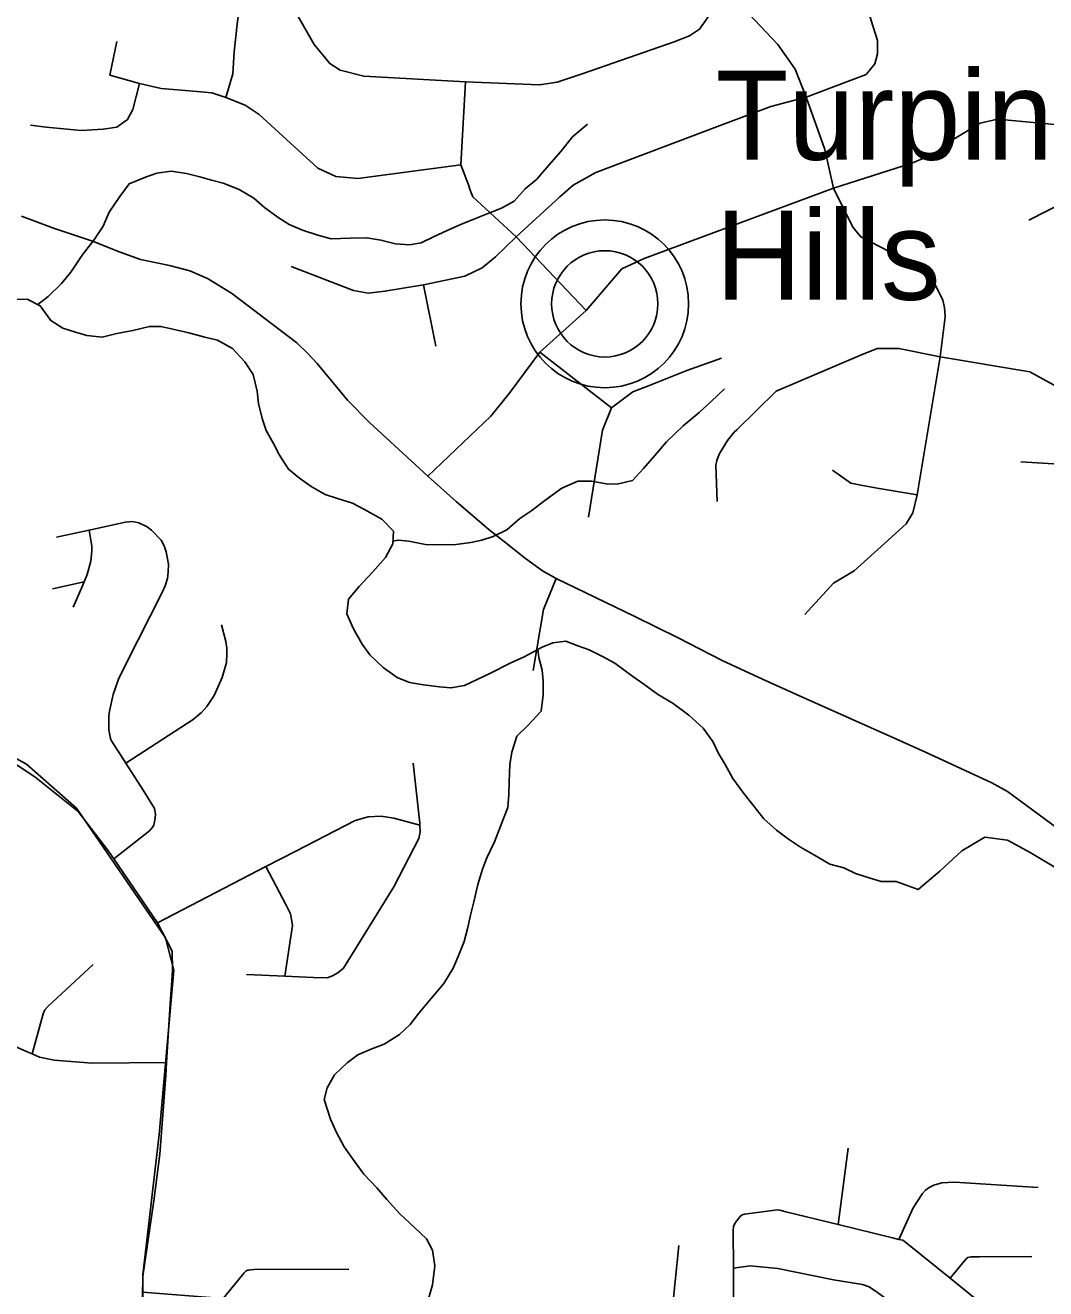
# Model space of a CAD drawing. Extents: x 0 to 34, y 0 to 22.
# Drawn here: x 3.666 to 4.119, y 16.654 to 17.214 of the extents above; entities that cross this region are included whole.
import ezdxf

# ---------------------------------------------------------------- set-up
doc = ezdxf.new("R2010")
doc.units = 0
for name, color, linetype in [('GM_X_City_Street', 7, 'Continuous'), ('GM_X_County_Road', 7, 'Continuous'), ('GM_X_Minor_River', 7, 'Continuous'), ('GM_X_Rail_Line', 7, 'Continuous'), ('GM_X_State_Route', 7, 'Continuous'), ('GM_X_Township_Road', 7, 'Continuous'), ('GM_X_Unincorporated', 7, 'Continuous'), ('GM_X_Unincorporated_Location', 7, 'Continuous'), ('GM_X_Unincorporated_Text', 7, 'Continuous')]:
    doc.layers.add(name, color=color, linetype=linetype)

msp = doc.modelspace()

# ---------------------------------------------------------------- linework, layer by layer
at = {"layer": 'GM_X_City_Street'}
for p, q in [((3.67829, 16.96444), (3.69237, 16.96764)), ((4.02687, 16.68252), (4.03127, 16.71636)), ((3.9516, 16.62772), (3.95615, 16.67329))]:
    msp.add_line(p, q, dxfattribs=at)
for points in [[(3.70552, 16.8448), (3.72138, 16.85716), (3.72284, 16.85888), (3.72327, 16.85965), (3.72378, 16.86188), (3.72396, 16.86446), (3.72387, 16.86541), (3.72361, 16.86703), (3.71862, 16.87526), (3.71093, 16.88719), (3.70455, 16.89709), (3.70427, 16.89768), (3.70389, 16.89866), (3.7037, 16.89979), (3.70339, 16.90194), (3.70339, 16.90821), (3.70361, 16.91019), (3.70524, 16.91757), (3.70761, 16.92436), (3.71094, 16.93133), (3.72694, 16.96278), (3.72825, 16.96574), (3.7293, 16.969), (3.72971, 16.97184), (3.72978, 16.97544), (3.72873, 16.98096), (3.72782, 16.98357), (3.72653, 16.98611), (3.72224, 16.99054), (3.72033, 16.99197), (3.71663, 16.99368), (3.71529, 16.99406), (3.71347, 16.99431), (3.71214, 16.99425), (3.71066, 16.99407), (3.69457, 16.99054), (3.68015, 16.98736)], [(3.69457, 16.99054), (3.69581, 16.98334), (3.69581, 16.98129), (3.69533, 16.97671), (3.69373, 16.97085), (3.69237, 16.96764), (3.69117, 16.96482), (3.68745, 16.95634)], [(3.71093, 16.88719), (3.74067, 16.90646), (3.74351, 16.90887), (3.74437, 16.90967), (3.74679, 16.91232), (3.74998, 16.91714), (3.75365, 16.9252), (3.75545, 16.93181), (3.75573, 16.93574), (3.75563, 16.93821), (3.75521, 16.94111), (3.75324, 16.94854)], [(3.76435, 16.79339), (3.7814, 16.79269), (3.79416, 16.79217), (3.80013, 16.79192), (3.8026, 16.79283), (3.8049, 16.79412), (3.80739, 16.79618), (3.82971, 16.83227), (3.84083, 16.85373), (3.84144, 16.85676), (3.84134, 16.85962), (3.84131, 16.86056), (3.8383, 16.88716)], [(3.72497, 16.81639), (3.77303, 16.84128), (3.78627, 16.84813), (3.81254, 16.86174), (3.81843, 16.86336), (3.82412, 16.86365), (3.82979, 16.86281), (3.84134, 16.85962)], [(3.77303, 16.84128), (3.78205, 16.82424), (3.78389, 16.82042), (3.78442, 16.81795), (3.78476, 16.8151), (3.7814, 16.79269)], [(3.66932, 16.75819), (3.67413, 16.77594), (3.67494, 16.77781), (3.67637, 16.77938), (3.69643, 16.79781)], [(3.65879, 16.76289), (3.66707, 16.75916), (3.66932, 16.75819), (3.67252, 16.75681), (3.67913, 16.75538), (3.69597, 16.75418), (3.72892, 16.75441)], [(4.05376, 16.67599), (4.06016, 16.6899), (4.0643, 16.69627), (4.0656, 16.69777), (4.06722, 16.69891), (4.06923, 16.69998), (4.07285, 16.70105), (4.07853, 16.70133), (4.11559, 16.69899)], [(4.09236, 16.64594), (4.07653, 16.65873), (4.05762, 16.67402), (4.05557, 16.67557), (4.05376, 16.67599), (4.05096, 16.67665), (4.02687, 16.68252), (4.00361, 16.68819), (4.00094, 16.68894), (3.99995, 16.68903), (3.98534, 16.6872), (3.98427, 16.6868), (3.98343, 16.68609), (3.98111, 16.68329), (3.98042, 16.68167), (3.9803, 16.67989), (3.98038, 16.6632), (3.98046, 16.64483)], [(3.98038, 16.6632), (3.9878, 16.66422), (4.00008, 16.66307), (4.0248, 16.65809), (4.03763, 16.65598), (4.04064, 16.65498), (4.04438, 16.65245), (4.08668, 16.62141)], [(4.07653, 16.65873), (4.08363, 16.66732), (4.08444, 16.6679), (4.08573, 16.66823), (4.08953, 16.66828), (4.1128, 16.66834)], [(3.71827, 16.65255), (3.75212, 16.6499), (3.75406, 16.64975), (3.76332, 16.66119), (3.76409, 16.66194), (3.76447, 16.6622), (3.76492, 16.66233), (3.7654, 16.66238), (3.76637, 16.66247), (3.7676, 16.66255), (3.80974, 16.66278)]]:
    msp.add_lwpolyline(points, dxfattribs=at)
at = {"layer": 'GM_X_County_Road'}
msp.add_lwpolyline([(3.66458, 17.12979), (3.67872, 17.12436), (3.69615, 17.11869), (3.7084, 17.11376), (3.71744, 17.11047), (3.73027, 17.10792), (3.73931, 17.10546), (3.74712, 17.10217), (3.7578, 17.09559), (3.78666, 17.07356), (3.79163, 17.06879), (3.7957, 17.06435), (3.80918, 17.04808), (3.81896, 17.03821), (3.84486, 17.01438), (3.85735, 17.00328), (3.87206, 16.9907), (3.87815, 16.98585), (3.88809, 16.97796), (3.89574, 16.97245), (3.90174, 16.969), (3.93659, 16.95223), (3.95587, 16.94269), (3.97547, 16.93275), (3.99335, 16.92436), (4.0114, 16.91631), (4.05242, 16.89798), (4.06565, 16.89206), (4.095, 16.87849), (4.10198, 16.87463), (4.12664, 16.85638)], dxfattribs=at)
at = {"layer": 'GM_X_Minor_River'}
for points in [[(3.67187, 17.09052), (3.67638, 17.09412), (3.68235, 17.09992), (3.68642, 17.10498), (3.69147, 17.1125), (3.69669, 17.11907), (3.70078, 17.12527), (3.70353, 17.1315), (3.70819, 17.13845), (3.71227, 17.14409), (3.71952, 17.14701), (3.72468, 17.14883), (3.73095, 17.14968), (3.73777, 17.14862), (3.74363, 17.1472), (3.74892, 17.14579), (3.75402, 17.14438), (3.76119, 17.14161), (3.76758, 17.13771), (3.77245, 17.13364), (3.77845, 17.12918), (3.78333, 17.12607), (3.78918, 17.12351), (3.79597, 17.12131), (3.80202, 17.1197), (3.81037, 17.11994), (3.81778, 17.12021), (3.82402, 17.11916), (3.83045, 17.11754), (3.8367, 17.11706), (3.84184, 17.11793), (3.84758, 17.12069), (3.85503, 17.12418), (3.85981, 17.1262), (3.86592, 17.12876), (3.8726, 17.13131), (3.87757, 17.13333), (3.88312, 17.13647), (3.88795, 17.1419), (3.89314, 17.14619), (3.89855, 17.15237), (3.90377, 17.15837), (3.90899, 17.16493), (3.91572, 17.17053)], [(4.05254, 16.83471), (4.04594, 16.83476), (4.04103, 16.83617), (4.03461, 16.83817), (4.02934, 16.84072), (4.0231, 16.84234), (4.01634, 16.84643), (4.01013, 16.84995), (4.00487, 16.85345), (3.99943, 16.85752), (3.99382, 16.86255), (3.98898, 16.8687), (3.98507, 16.8737), (3.98006, 16.88043), (3.97674, 16.88656), (3.97359, 16.89174), (3.9712, 16.89671), (3.96693, 16.90267), (3.96057, 16.90847), (3.95363, 16.9137), (3.94667, 16.9178), (3.94067, 16.92226), (3.93579, 16.92557), (3.92773, 16.93158), (3.92227, 16.93452), (3.91643, 16.93746), (3.91134, 16.93925), (3.90605, 16.94123), (3.90035, 16.94056), (3.89558, 16.93854), (3.88754, 16.9343), (3.88142, 16.93155), (3.87263, 16.92713), (3.86115, 16.92161), (3.85507, 16.92057), (3.84995, 16.92103), (3.84294, 16.9219), (3.8367, 16.92294), (3.83123, 16.92512), (3.82504, 16.92958), (3.81905, 16.93519), (3.81571, 16.93999), (3.81183, 16.9467), (3.8089, 16.95339), (3.80957, 16.95984), (3.8144, 16.96546), (3.82039, 16.97201), (3.82599, 16.97838), (3.82931, 16.98441), (3.82959, 16.9901), (3.82436, 16.99531), (3.81646, 16.99981), (3.81138, 17.00254), (3.80477, 17.00455), (3.79929, 17.00634), (3.79309, 17.00986), (3.78783, 17.01355), (3.78296, 17.01762), (3.77907, 17.02375), (3.77631, 17.02893), (3.77317, 17.03467), (3.77136, 17.04002), (3.76975, 17.04669), (3.76908, 17.05221), (3.7673, 17.05946), (3.76359, 17.06522), (3.75818, 17.071), (3.7516, 17.07471), (3.74593, 17.07613), (3.73874, 17.07795), (3.73175, 17.07958), (3.72645, 17.0808), (3.72133, 17.08088), (3.7139, 17.0791), (3.70686, 17.07769), (3.70038, 17.07608), (3.69356, 17.07676), (3.68847, 17.07836), (3.68299, 17.08015), (3.67754, 17.08347), (3.6729, 17.09), (3.66706, 17.09294), (3.66232, 17.09282)], [(3.82937, 16.98555), (3.83161, 16.98608), (3.83635, 16.98563), (3.84373, 16.98418), (3.85625, 16.98399), (3.86386, 16.98501), (3.86881, 16.98607), (3.87377, 16.9877), (3.87988, 16.99065), (3.88566, 16.99568), (3.89102, 16.99921), (3.89679, 17.00368), (3.90427, 17.00907), (3.91134, 17.01218), (3.91742, 17.01228), (3.92404, 17.01104), (3.92878, 17.01096), (3.93564, 17.01256), (3.94046, 17.01781), (3.94549, 17.02362), (3.9507, 17.02961), (3.95803, 17.03671), (3.96514, 17.04268), (3.97053, 17.04754), (3.9765, 17.05314)], [(3.89364, 16.93752), (3.89411, 16.93396), (3.89554, 16.92843), (3.89603, 16.92368), (3.89593, 16.91742), (3.89505, 16.91022), (3.88906, 16.90367), (3.88425, 16.89919), (3.88204, 16.89201), (3.8812, 16.88652), (3.88088, 16.87893), (3.88079, 16.87324), (3.88032, 16.86755), (3.87834, 16.86265), (3.87438, 16.85227), (3.87104, 16.84511), (3.86906, 16.84021), (3.86705, 16.83341), (3.86522, 16.82566), (3.8638, 16.81979), (3.86237, 16.81374), (3.86095, 16.80807), (3.85858, 16.80222), (3.85601, 16.79619), (3.85192, 16.78942), (3.84631, 16.78287), (3.84089, 16.77631), (3.83701, 16.77125), (3.8322, 16.76677), (3.82548, 16.76251), (3.81995, 16.76052), (3.81383, 16.75777), (3.80903, 16.75424), (3.80344, 16.74901), (3.80012, 16.74318), (3.7989, 16.73808), (3.8016, 16.7293), (3.80435, 16.72337), (3.80767, 16.71705), (3.81249, 16.71033), (3.81639, 16.70495), (3.82218, 16.69879), (3.82665, 16.69359), (3.83243, 16.68723), (3.83897, 16.68124), (3.84421, 16.67622), (3.84697, 16.67124), (3.848, 16.6642), (3.84691, 16.65587), (3.8449, 16.6485)], [(4.05254, 16.83471), (4.06242, 16.83113), (4.07196, 16.83931), (4.08166, 16.84826), (4.09193, 16.85434), (4.10201, 16.85301), (4.11209, 16.8475), (4.12274, 16.84122)]]:
    msp.add_lwpolyline(points, dxfattribs=at)
at = {"layer": 'GM_X_Rail_Line'}
msp.add_lwpolyline([(3.71876, 16.58809), (3.71835, 16.66026), (3.72571, 16.72243), (3.73218, 16.79532), (3.72852, 16.80966), (3.68903, 16.86715), (3.66682, 16.88675), (3.63974, 16.90141)], dxfattribs=at)
at = {"layer": 'GM_X_State_Route'}
for points in [[(3.53504, 16.92584), (3.53989, 16.92277), (3.55469, 16.9172), (3.57988, 16.91055), (3.60895, 16.90702), (3.61936, 16.90632), (3.62766, 16.90531), (3.62848, 16.90503), (3.63985, 16.90115), (3.6705, 16.88105), (3.68973, 16.86566), (3.70322, 16.84817), (3.70552, 16.8448), (3.72497, 16.81639), (3.7289, 16.80868), (3.7314, 16.80386), (3.73152, 16.79532), (3.73109, 16.7885)], [(3.73109, 16.7885), (3.73072, 16.78266), (3.72892, 16.75441), (3.72856, 16.74872), (3.72596, 16.71369), (3.72323, 16.69309), (3.7184, 16.65965), (3.71837, 16.65762)], [(3.71837, 16.65762), (3.71827, 16.65255), (3.71826, 16.65187), (3.71817, 16.64743), (3.71811, 16.6441), (3.71852, 16.61654), (3.71891, 16.58998), (3.71957, 16.54556)]]:
    msp.add_lwpolyline(points, dxfattribs=at)
at = {"layer": 'GM_X_Township_Road'}
for p, q in [((3.84289, 17.09937), (3.84845, 17.07208)), ((3.89446, 17.06942), (3.92638, 17.0447))]:
    msp.add_line(p, q, dxfattribs=at)
for points in [[(4.01267, 17.18249), (4.03927, 17.1926), (4.04305, 17.1973), (4.04429, 17.20177), (4.04429, 17.20763), (4.04151, 17.21657), (4.03642, 17.23461), (4.07466, 17.24711), (4.08299, 17.25759)], [(3.97478, 17.22895), (3.96891, 17.21764), (3.96537, 17.2127), (3.96098, 17.20966), (3.95408, 17.20712), (3.91373, 17.19296), (3.90221, 17.18912), (3.89441, 17.18793), (3.8616, 17.18926), (3.81648, 17.1919), (3.8059, 17.19455), (3.80136, 17.1974), (3.79439, 17.20593), (3.7879, 17.21731), (3.77857, 17.23392), (3.77533, 17.23689), (3.76978, 17.24932)], [(3.75528, 17.18244), (3.7584, 17.19283), (3.75893, 17.20262), (3.76025, 17.21492), (3.76171, 17.22617), (3.76568, 17.23133), (3.77071, 17.23477), (3.77533, 17.23689)], [(3.98471, 17.22207), (4.00003, 17.20593), (4.00774, 17.19498), (4.01267, 17.18249), (4.021, 17.15936), (4.0248, 17.14219), (4.03341, 17.12485), (4.03685, 17.12055), (4.06267, 17.10731), (4.06882, 17.10156), (4.07324, 17.09245), (4.07404, 17.08918), (4.07437, 17.08517), (4.07209, 17.06738), (4.06184, 17.00612), (4.06003, 16.99824), (4.057, 16.9933), (4.04748, 16.98465)], [(3.85943, 17.15245), (3.81383, 17.14645), (3.80399, 17.14741), (3.79601, 17.15107), (3.77008, 17.17481), (3.7638, 17.179), (3.75528, 17.18244), (3.74894, 17.18448), (3.74255, 17.18508), (3.7266, 17.18637), (3.71693, 17.18857), (3.70382, 17.19229), (3.70686, 17.20721)], [(4.1114, 17.12797), (4.12687, 17.1358), (4.13209, 17.14089), (4.14319, 17.1564), (4.14836, 17.16541), (4.14561, 17.17833), (4.15676, 17.19756)], [(3.71693, 17.18857), (3.71394, 17.1771), (3.71164, 17.17261), (3.7068, 17.16928), (3.70087, 17.16833), (3.691, 17.16773), (3.67555, 17.16922), (3.66857, 17.17007)], [(3.91501, 17.08796), (3.88406, 17.12065), (3.86476, 17.13838), (3.86359, 17.14122), (3.86282, 17.14364), (3.85943, 17.15245), (3.8616, 17.18926)], [(3.78415, 17.1075), (3.81189, 17.09675), (3.81837, 17.09567), (3.82577, 17.09644), (3.84289, 17.09937), (3.86124, 17.10308), (3.86895, 17.10678), (3.87481, 17.11171), (3.88406, 17.12065), (3.90334, 17.13839), (3.90935, 17.14348), (3.91938, 17.14918), (3.97335, 17.16954), (3.99694, 17.17833), (4.01267, 17.18249)], [(3.84486, 17.01438), (3.87272, 17.04101), (3.88088, 17.05106), (3.89446, 17.06942), (3.91501, 17.08796), (3.93094, 17.10637), (3.94087, 17.11091), (4.0248, 17.14219), (4.05959, 17.15319), (4.07149, 17.15828), (4.07831, 17.16403), (4.0898, 17.17093), (4.09758, 17.17272), (4.12292, 17.17045), (4.12888, 17.16777), (4.14319, 17.1564), (4.15028, 17.15317), (4.15577, 17.15025), (4.16378, 17.14993), (4.17383, 17.15092), (4.18, 17.15202), (4.18171, 17.13709), (4.17985, 17.12695), (4.17547, 17.11693)], [(4.10788, 17.02076), (4.13209, 17.01929), (4.139, 17.0207), (4.15004, 17.03414), (4.16313, 17.04885), (4.17176, 17.05975), (4.17283, 17.06414), (4.17187, 17.06894), (4.16895, 17.07239), (4.16507, 17.0742), (4.14152, 17.08196)], [(3.97313, 17.00324), (3.97266, 17.01937), (3.97305, 17.02146), (3.97413, 17.02426), (3.97655, 17.02841), (3.97772, 17.03025), (3.98066, 17.03393), (3.98191, 17.03493), (3.99933, 17.05214), (4.03653, 17.06798), (4.04421, 17.0711), (4.0538, 17.0711), (4.07209, 17.06738), (4.11188, 17.06078), (4.12532, 17.05334)], [(3.9751, 17.06678), (3.95974, 17.06126), (3.95014, 17.05742), (3.9427, 17.05454), (3.93574, 17.0519), (3.92638, 17.0447), (3.9223, 17.03486), (3.91606, 16.99622)], [(4.02429, 17.0171), (4.03245, 17.01134), (4.03772, 17.01026), (4.04499, 17.00904), (4.06184, 17.00612)], [(4.04748, 16.98465), (4.03399, 16.97241), (4.02481, 16.96706), (4.01205, 16.95303)], [(3.89159, 16.9282), (3.89615, 16.95535), (3.90174, 16.969)]]:
    msp.add_lwpolyline(points, dxfattribs=at)
at = {"layer": 'GM_X_Unincorporated'}
for radius in [0.0372, 0.02358]:
    msp.add_circle((3.92332, 17.09087), radius, dxfattribs=at)
at = {"layer": 'GM_X_Unincorporated_Location'}
msp.add_line((3.92332, 17.09087), (3.92332, 17.09087), dxfattribs=at)

# ---------------------------------------------------------------- texts
at = {"layer": 'GM_X_Unincorporated_Text'}
for s, p in [('Turpin', (3.97254, 17.15477)), ('Hills', (3.97254, 17.09268))]:
    msp.add_text(s, height=0.039489, rotation=0, dxfattribs=at).set_placement(p)

doc.saveas('drawing.dxf')
